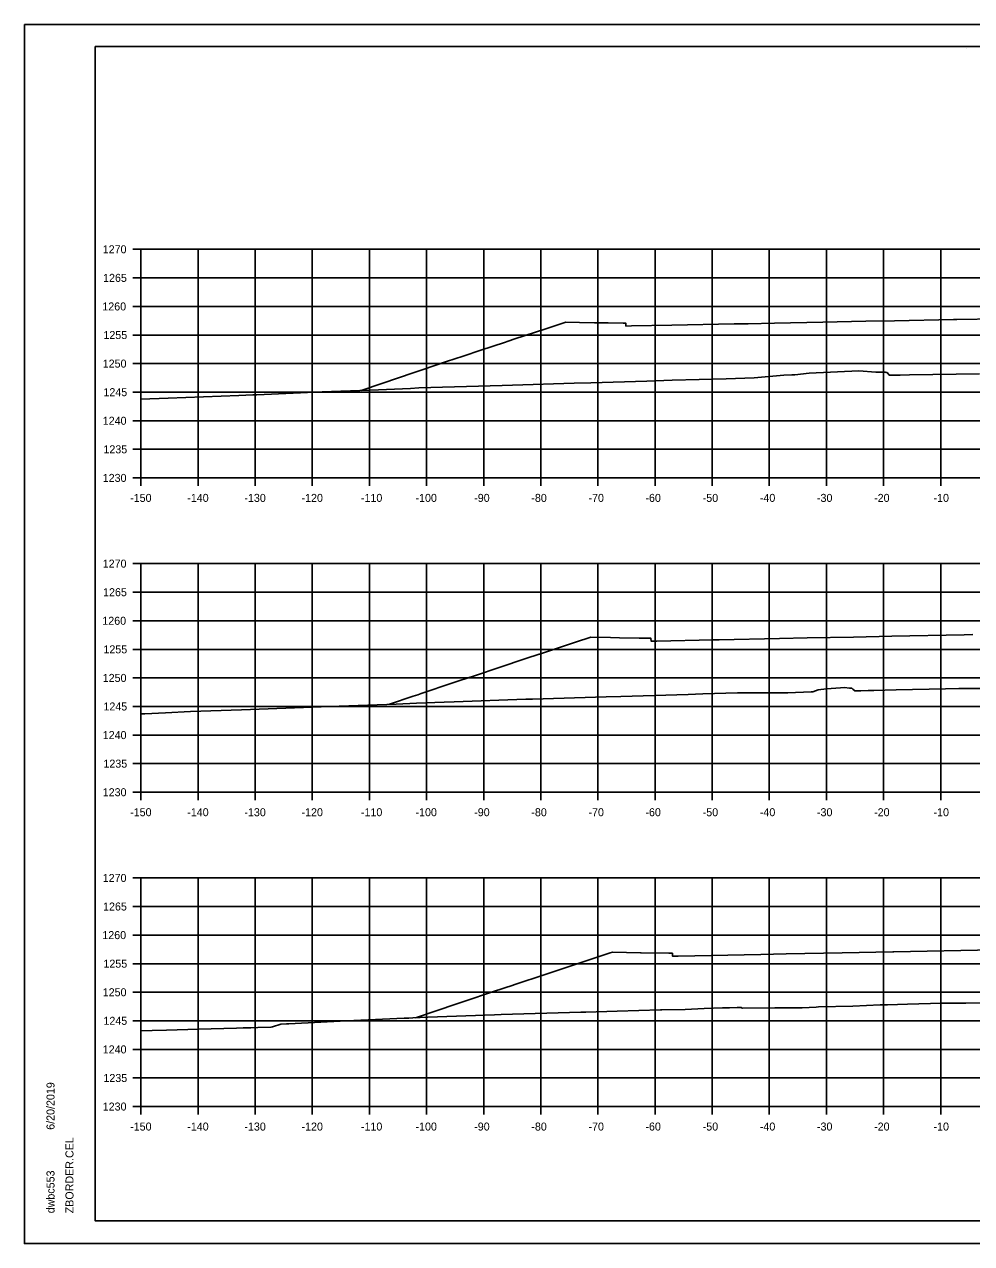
# Model space of a CAD drawing. Extents: x -70 to 701944, y -4 to 666871.
# Drawn here: x 669045.7 to 669211.5, y 663062.2 to 663275.6 of the extents above; entities that cross this region are included whole.
import ezdxf

# ---------------------------------------------------------------- set-up
doc = ezdxf.new("R2010")
doc.units = 0
for name, color, linetype in [('R_Axis', 7, 'Continuous'), ('R_Axis Annot', 7, 'Continuous'), ('R_Border', 7, 'Continuous'), ('R_Exist Surface', 7, 'Continuous'), ('R_Fin Surface', 7, 'Continuous'), ('R_Grid', 7, 'Continuous'), ('R_No Plot', 7, 'Continuous')]:
    doc.layers.add(name, color=color, linetype=linetype)

msp = doc.modelspace()

# ---------------------------------------------------------------- linework, layer by layer
at = {"layer": 'R_Axis'}
for p, q in [((669064.67, 663236.23), (669066.07, 663236.23)), ((669066.07, 663196.23), (669066.07, 663236.23)), ((669064.67, 663231.23), (669066.07, 663231.23)), ((669064.67, 663226.23), (669066.07, 663226.23)), ((669064.67, 663221.23), (669066.07, 663221.23)), ((669064.67, 663216.23), (669066.07, 663216.23)), ((669064.67, 663211.23), (669066.07, 663211.23)), ((669064.67, 663206.23), (669066.07, 663206.23)), ((669064.67, 663201.23), (669066.07, 663201.23)), ((669064.67, 663196.23), (669066.07, 663196.23)), ((669066.07, 663196.23), (669366.07, 663196.23)), ((669066.07, 663194.83), (669066.07, 663196.23)), ((669076.07, 663194.83), (669076.07, 663196.23)), ((669086.07, 663194.83), (669086.07, 663196.23)), ((669096.07, 663194.83), (669096.07, 663196.23)), ((669106.07, 663194.83), (669106.07, 663196.23)), ((669116.07, 663194.83), (669116.07, 663196.23)), ((669126.07, 663194.83), (669126.07, 663196.23)), ((669136.07, 663194.83), (669136.07, 663196.23)), ((669146.07, 663194.83), (669146.07, 663196.23)), ((669156.07, 663194.83), (669156.07, 663196.23)), ((669166.07, 663194.83), (669166.07, 663196.23)), ((669176.07, 663194.83), (669176.07, 663196.23)), ((669186.07, 663194.83), (669186.07, 663196.23)), ((669196.07, 663194.83), (669196.07, 663196.23)), ((669206.07, 663194.83), (669206.07, 663196.23)), ((669064.67, 663181.23), (669066.07, 663181.23)), ((669066.07, 663141.23), (669066.07, 663181.23)), ((669064.67, 663176.23), (669066.07, 663176.23)), ((669064.67, 663171.23), (669066.07, 663171.23)), ((669064.67, 663166.23), (669066.07, 663166.23)), ((669064.67, 663161.23), (669066.07, 663161.23)), ((669064.67, 663156.23), (669066.07, 663156.23)), ((669064.67, 663151.23), (669066.07, 663151.23)), ((669064.67, 663146.23), (669066.07, 663146.23)), ((669064.67, 663141.23), (669066.07, 663141.23)), ((669066.07, 663141.23), (669366.07, 663141.23)), ((669066.07, 663139.83), (669066.07, 663141.23)), ((669076.07, 663139.83), (669076.07, 663141.23)), ((669086.07, 663139.83), (669086.07, 663141.23)), ((669096.07, 663139.83), (669096.07, 663141.23)), ((669106.07, 663139.83), (669106.07, 663141.23)), ((669116.07, 663139.83), (669116.07, 663141.23)), ((669126.07, 663139.83), (669126.07, 663141.23)), ((669136.07, 663139.83), (669136.07, 663141.23)), ((669146.07, 663139.83), (669146.07, 663141.23)), ((669156.07, 663139.83), (669156.07, 663141.23)), ((669166.07, 663139.83), (669166.07, 663141.23)), ((669176.07, 663139.83), (669176.07, 663141.23)), ((669186.07, 663139.83), (669186.07, 663141.23)), ((669196.07, 663139.83), (669196.07, 663141.23)), ((669206.07, 663139.83), (669206.07, 663141.23)), ((669064.67, 663126.23), (669066.07, 663126.23)), ((669066.07, 663086.23), (669066.07, 663126.23)), ((669064.67, 663121.23), (669066.07, 663121.23)), ((669064.67, 663116.23), (669066.07, 663116.23)), ((669064.67, 663111.23), (669066.07, 663111.23)), ((669064.67, 663106.23), (669066.07, 663106.23)), ((669064.67, 663101.23), (669066.07, 663101.23)), ((669064.67, 663096.23), (669066.07, 663096.23)), ((669064.67, 663091.23), (669066.07, 663091.23)), ((669064.67, 663086.23), (669066.07, 663086.23)), ((669066.07, 663086.23), (669366.07, 663086.23)), ((669066.07, 663084.83), (669066.07, 663086.23)), ((669076.07, 663084.83), (669076.07, 663086.23)), ((669086.07, 663084.83), (669086.07, 663086.23)), ((669096.07, 663084.83), (669096.07, 663086.23)), ((669106.07, 663084.83), (669106.07, 663086.23)), ((669116.07, 663084.83), (669116.07, 663086.23)), ((669126.07, 663084.83), (669126.07, 663086.23)), ((669136.07, 663084.83), (669136.07, 663086.23)), ((669146.07, 663084.83), (669146.07, 663086.23)), ((669156.07, 663084.83), (669156.07, 663086.23)), ((669166.07, 663084.83), (669166.07, 663086.23)), ((669176.07, 663084.83), (669176.07, 663086.23)), ((669186.07, 663084.83), (669186.07, 663086.23)), ((669196.07, 663084.83), (669196.07, 663086.23)), ((669206.07, 663084.83), (669206.07, 663086.23))]:
    msp.add_line(p, q, dxfattribs=at)
at = {"layer": 'R_Border'}
for p, q in [((669058.07, 663271.69), (669374.25, 663271.69)), ((669058.07, 663066.23), (669058.07, 663271.69)), ((669210.59, 663271.43), (669210.59, 663271.43)), ((669210.59, 663271.43), (669210.59, 663271.43)), ((669058.07, 663066.23), (669058.07, 663066.23)), ((669374.25, 663066.23), (669058.07, 663066.23))]:
    msp.add_line(p, q, dxfattribs=at)
at = {"layer": 'R_Exist Surface'}
for points in [[(669066.07, 663210.01), (669070.84, 663210.18), (669083.18, 663210.63), (669085.66, 663210.74), (669086.38, 663210.77), (669097.81, 663211.27), (669107.64, 663211.66), (669113.27, 663211.9), (669114.73, 663211.96), (669129.28, 663212.38), (669131.13, 663212.44), (669141.93, 663212.79), (669144.82, 663212.87), (669154.64, 663213.17), (669159.07, 663213.31), (669168.54, 663213.59), (669173.41, 663213.74), (669178.62, 663214.23), (669180, 663214.27), (669180.54, 663214.25), (669183.04, 663214.57), (669191.73, 663214.96), (669194.72, 663214.74), (669196.32, 663214.71), (669196.53, 663214.69), (669196.67, 663214.68), (669196.91, 663214.37), (669197.07, 663214.18), (669197.34, 663214.18), (669197.93, 663214.21), (669198.25, 663214.23), (669198.96, 663214.23), (669200.62, 663214.27), (669212.89, 663214.46)], [(669066.07, 663154.94), (669066.74, 663154.97), (669070.38, 663155.14), (669074.77, 663155.33), (669083.67, 663155.63), (669088.32, 663155.81), (669099.16, 663156.22), (669110.72, 663156.66), (669114.33, 663156.79), (669119.14, 663156.99), (669120.89, 663157.06), (669133.45, 663157.51), (669134.63, 663157.54), (669147.52, 663157.9), (669150.08, 663157.98), (669161.87, 663158.34), (669164.43, 663158.43), (669170.5, 663158.62), (669171.3, 663158.64), (669172.02, 663158.63), (669176.65, 663158.64), (669179.29, 663158.64), (669183.38, 663158.79), (669183.66, 663158.79), (669184.63, 663159.13), (669186.05, 663159.31), (669188.5, 663159.48), (669189.24, 663159.55), (669190.13, 663159.44), (669190.26, 663159.44), (669190.5, 663159.44), (669190.69, 663159.26), (669191.04, 663158.97), (669191.58, 663158.98), (669192.1, 663158.96), (669193.39, 663159), (669194.39, 663159.05), (669198.28, 663159.14), (669206.91, 663159.3), (669209.23, 663159.36), (669213.84, 663159.36)], [(669066.07, 663099.45), (669068.04, 663099.52), (669070.57, 663099.58), (669076.15, 663099.75), (669082.79, 663099.95), (669083.96, 663099.99), (669085.3, 663100), (669086.54, 663100.04), (669088.83, 663100.1), (669089.11, 663100.2), (669090.55, 663100.67), (669090.64, 663100.67), (669091.56, 663100.7), (669091.78, 663100.71), (669091.98, 663100.72), (669102.03, 663101.22), (669112.15, 663101.67), (669112.96, 663101.71), (669113.68, 663101.75), (669116.29, 663101.85), (669127.94, 663102.3), (669129.14, 663102.35), (669143.07, 663102.73), (669143.93, 663102.75), (669149.45, 663102.92), (669157.01, 663103.16), (669157.22, 663103.17), (669157.24, 663103.17), (669161.31, 663103.22), (669164.68, 663103.37), (669167.89, 663103.48), (669169.09, 663103.52), (669170.45, 663103.57), (669170.75, 663103.58), (669171.03, 663103.57), (669171.15, 663103.57), (669171.32, 663103.44), (669171.35, 663103.42), (669177.06, 663103.48), (669179.74, 663103.48), (669180.02, 663103.49), (669180.42, 663103.5), (669180.65, 663103.51), (669181.84, 663103.53), (669184.26, 663103.63), (669184.7, 663103.65), (669190.71, 663103.81), (669195.45, 663104.01), (669196.78, 663104.05), (669200.24, 663104.15), (669206.26, 663104.32), (669206.98, 663104.32), (669210.45, 663104.32), (669213.16, 663104.37)]]:
    msp.add_lwpolyline(points, dxfattribs=at)
at = {"layer": 'R_Fin Surface'}
for points in [[(669104.62, 663211.54), (669108.24, 663212.76), (669113.87, 663214.67), (669114.58, 663214.9), (669115.31, 663215.14), (669119.53, 663216.57), (669122.5, 663217.55), (669125.56, 663218.58), (669129.69, 663219.93), (669130.34, 663220.15), (669131.52, 663220.55), (669136.79, 663222.28), (669140.46, 663223.49), (669142.85, 663223.44), (669145.46, 663223.39), (669147.85, 663223.34), (669150.46, 663223.29), (669150.96, 663223.29), (669150.97, 663222.79), (669151.97, 663222.81), (669158.99, 663222.95), (669169.91, 663223.17), (669171.13, 663223.19), (669172.38, 663223.21), (669176.96, 663223.31), (669185.46, 663223.48), (669192.97, 663223.63), (669197.99, 663223.73), (669208.31, 663223.93), (669208.92, 663223.95), (669216.07, 663224.09)], [(669109.56, 663156.61), (669113.71, 663158.02), (669114.53, 663158.29), (669115.1, 663158.48), (669120.66, 663160.36), (669121.69, 663160.7), (669124.66, 663161.67), (669128.77, 663163.06), (669133.45, 663164.6), (669135.77, 663165.38), (669135.82, 663165.4), (669142.16, 663167.49), (669144.85, 663168.37), (669148.27, 663168.31), (669149.85, 663168.27), (669153.27, 663168.21), (669154.85, 663168.17), (669155.35, 663168.17), (669155.36, 663167.67), (669156.36, 663167.69), (669166.23, 663167.89), (669167.3, 663167.91), (669177.86, 663168.12), (669182.71, 663168.22), (669190.81, 663168.38), (669197.5, 663168.52), (669210.15, 663168.77), (669211.72, 663168.8)], [(669114.15, 663101.76), (669121.35, 663104.19), (669122.59, 663104.6), (669127.78, 663106.35), (669131.2, 663107.48), (669131.34, 663107.52), (669137.01, 663109.4), (669148.21, 663113.12), (669148.61, 663113.25), (669153.49, 663113.15), (669153.61, 663113.15), (669158.49, 663113.05), (669158.61, 663113.05), (669159.11, 663113.05), (669159.12, 663112.55), (669160.12, 663112.57), (669174.56, 663112.86), (669179.02, 663112.95), (669188.8, 663113.14), (669197.68, 663113.32), (669197.88, 663113.33), (669215.44, 663113.68)]]:
    msp.add_lwpolyline(points, dxfattribs=at)
at = {"layer": 'R_Grid'}
for p, q in [((669066.07, 663236.23), (669366.07, 663236.23)), ((669066.07, 663196.23), (669066.07, 663236.23)), ((669076.07, 663196.23), (669076.07, 663236.23)), ((669086.07, 663196.23), (669086.07, 663236.23)), ((669096.07, 663196.23), (669096.07, 663236.23)), ((669106.07, 663196.23), (669106.07, 663236.23)), ((669116.07, 663196.23), (669116.07, 663236.23)), ((669126.07, 663196.23), (669126.07, 663236.23)), ((669136.07, 663196.23), (669136.07, 663236.23)), ((669146.07, 663196.23), (669146.07, 663236.23)), ((669156.07, 663196.23), (669156.07, 663236.23)), ((669166.07, 663196.23), (669166.07, 663236.23)), ((669176.07, 663196.23), (669176.07, 663236.23)), ((669186.07, 663196.23), (669186.07, 663236.23)), ((669196.07, 663196.23), (669196.07, 663236.23)), ((669206.07, 663196.23), (669206.07, 663236.23)), ((669066.07, 663231.23), (669366.07, 663231.23)), ((669066.07, 663226.23), (669366.07, 663226.23)), ((669066.07, 663221.23), (669366.07, 663221.23)), ((669066.07, 663216.23), (669366.07, 663216.23)), ((669066.07, 663211.23), (669366.07, 663211.23)), ((669066.07, 663206.23), (669366.07, 663206.23)), ((669066.07, 663201.23), (669366.07, 663201.23)), ((669066.07, 663196.23), (669366.07, 663196.23)), ((669066.07, 663181.23), (669366.07, 663181.23)), ((669066.07, 663141.23), (669066.07, 663181.23)), ((669076.07, 663141.23), (669076.07, 663181.23)), ((669086.07, 663141.23), (669086.07, 663181.23)), ((669096.07, 663141.23), (669096.07, 663181.23)), ((669106.07, 663141.23), (669106.07, 663181.23)), ((669116.07, 663141.23), (669116.07, 663181.23)), ((669126.07, 663141.23), (669126.07, 663181.23)), ((669136.07, 663141.23), (669136.07, 663181.23)), ((669146.07, 663141.23), (669146.07, 663181.23)), ((669156.07, 663141.23), (669156.07, 663181.23)), ((669166.07, 663141.23), (669166.07, 663181.23)), ((669176.07, 663141.23), (669176.07, 663181.23)), ((669186.07, 663141.23), (669186.07, 663181.23)), ((669196.07, 663141.23), (669196.07, 663181.23)), ((669206.07, 663141.23), (669206.07, 663181.23)), ((669066.07, 663176.23), (669366.07, 663176.23)), ((669066.07, 663171.23), (669366.07, 663171.23)), ((669066.07, 663166.23), (669366.07, 663166.23)), ((669066.07, 663161.23), (669366.07, 663161.23)), ((669066.07, 663156.23), (669366.07, 663156.23)), ((669066.07, 663151.23), (669366.07, 663151.23)), ((669066.07, 663146.23), (669366.07, 663146.23)), ((669066.07, 663141.23), (669366.07, 663141.23)), ((669066.07, 663126.23), (669366.07, 663126.23)), ((669066.07, 663086.23), (669066.07, 663126.23)), ((669076.07, 663086.23), (669076.07, 663126.23)), ((669086.07, 663086.23), (669086.07, 663126.23)), ((669096.07, 663086.23), (669096.07, 663126.23)), ((669106.07, 663086.23), (669106.07, 663126.23)), ((669116.07, 663086.23), (669116.07, 663126.23)), ((669126.07, 663086.23), (669126.07, 663126.23)), ((669136.07, 663086.23), (669136.07, 663126.23)), ((669146.07, 663086.23), (669146.07, 663126.23)), ((669156.07, 663086.23), (669156.07, 663126.23)), ((669166.07, 663086.23), (669166.07, 663126.23)), ((669176.07, 663086.23), (669176.07, 663126.23)), ((669186.07, 663086.23), (669186.07, 663126.23)), ((669196.07, 663086.23), (669196.07, 663126.23)), ((669206.07, 663086.23), (669206.07, 663126.23)), ((669066.07, 663121.23), (669366.07, 663121.23)), ((669066.07, 663116.23), (669366.07, 663116.23)), ((669066.07, 663111.23), (669366.07, 663111.23)), ((669066.07, 663106.23), (669366.07, 663106.23)), ((669066.07, 663101.23), (669366.07, 663101.23)), ((669066.07, 663096.23), (669366.07, 663096.23)), ((669066.07, 663091.23), (669366.07, 663091.23)), ((669066.07, 663086.23), (669366.07, 663086.23))]:
    msp.add_line(p, q, dxfattribs=at)
at = {"layer": 'R_No Plot'}
for p, q in [((669045.67, 663275.58), (669379, 663275.58)), ((669045.67, 663062.25), (669379, 663062.25))]:
    msp.add_line(p, q, dxfattribs=at)
for points in [[(669045.66, 663275.58), (669379, 663275.58), (669379, 663062.25), (669045.66, 663062.25)], [(669291.99, 663271.69), (669291.99, 663261.81), (669327.72, 663261.81), (669327.72, 663258.89), (669350.92, 663258.89), (669350.92, 663234.56), (669374.25, 663234.56), (669374.25, 663066.23), (669058.07, 663066.23), (669058.07, 663271.69)]]:
    msp.add_lwpolyline(points, close=True, dxfattribs=at)

# ---------------------------------------------------------------- texts
at = {"layer": 'R_Axis Annot'}
for s, p in [('1270', (669059.38, 663235.53)), ('1265', (669059.44, 663230.53)), ('1260', (669059.31, 663225.53)), ('1255', (669059.5, 663220.53)), ('1250', (669059.38, 663215.53)), ('1245', (669059.5, 663210.53)), ('1240', (669059.38, 663205.53)), ('1235', (669059.5, 663200.53)), ('1230', (669059.38, 663195.53)), ('-150', (669064.18, 663192.03)), ('-140', (669074.18, 663192.03)), ('-130', (669084.18, 663192.03)), ('-120', (669094.18, 663192.03)), ('-110', (669104.58, 663192.03)), ('-100', (669114.13, 663192.03)), ('-90', (669124.41, 663192.03)), ('-80', (669134.41, 663192.03)), ('-70', (669144.41, 663192.03)), ('-60', (669154.38, 663192.03)), ('-50', (669164.41, 663192.03)), ('-40', (669174.41, 663192.03)), ('-30', (669184.41, 663192.03)), ('-20', (669194.41, 663192.03)), ('-10', (669204.81, 663192.03)), ('1270', (669059.38, 663180.53)), ('1265', (669059.44, 663175.53)), ('1260', (669059.31, 663170.53)), ('1255', (669059.5, 663165.53)), ('1250', (669059.38, 663160.53)), ('1245', (669059.5, 663155.53)), ('1240', (669059.38, 663150.53)), ('1235', (669059.5, 663145.53)), ('1230', (669059.38, 663140.53)), ('-150', (669064.18, 663137.03)), ('-140', (669074.18, 663137.03)), ('-130', (669084.18, 663137.03)), ('-120', (669094.18, 663137.03)), ('-110', (669104.58, 663137.03)), ('-100', (669114.13, 663137.03)), ('-90', (669124.41, 663137.03)), ('-80', (669134.41, 663137.03)), ('-70', (669144.41, 663137.03)), ('-60', (669154.38, 663137.03)), ('-50', (669164.41, 663137.03)), ('-40', (669174.41, 663137.03)), ('-30', (669184.41, 663137.03)), ('-20', (669194.41, 663137.03)), ('-10', (669204.81, 663137.03)), ('1270', (669059.38, 663125.53)), ('1265', (669059.44, 663120.53)), ('1260', (669059.31, 663115.53)), ('1255', (669059.5, 663110.53)), ('1250', (669059.38, 663105.53)), ('1245', (669059.5, 663100.53)), ('1240', (669059.38, 663095.53)), ('1235', (669059.5, 663090.53)), ('1230', (669059.38, 663085.53)), ('-150', (669064.18, 663082.03)), ('-140', (669074.18, 663082.03)), ('-130', (669084.18, 663082.03)), ('-120', (669094.18, 663082.03)), ('-110', (669104.58, 663082.03)), ('-100', (669114.13, 663082.03)), ('-90', (669124.41, 663082.03)), ('-80', (669134.41, 663082.03)), ('-70', (669144.41, 663082.03)), ('-60', (669154.38, 663082.03)), ('-50', (669164.41, 663082.03)), ('-40', (669174.41, 663082.03)), ('-30', (669184.41, 663082.03)), ('-20', (669194.41, 663082.03)), ('-10', (669204.81, 663082.03))]:
    msp.add_text(s, height=1.4, dxfattribs=at).set_placement(p)
at = {"layer": 'R_Border'}
for s, p in [('6/20/2019', (669050.94, 663082.16)), ('ZBORDER.CEL', (669054.26, 663067.55)), ('dwbc553', (669050.94, 663067.55))]:
    msp.add_text(s, height=1.4, rotation=90, dxfattribs=at).set_placement(p)

doc.saveas('drawing.dxf')
